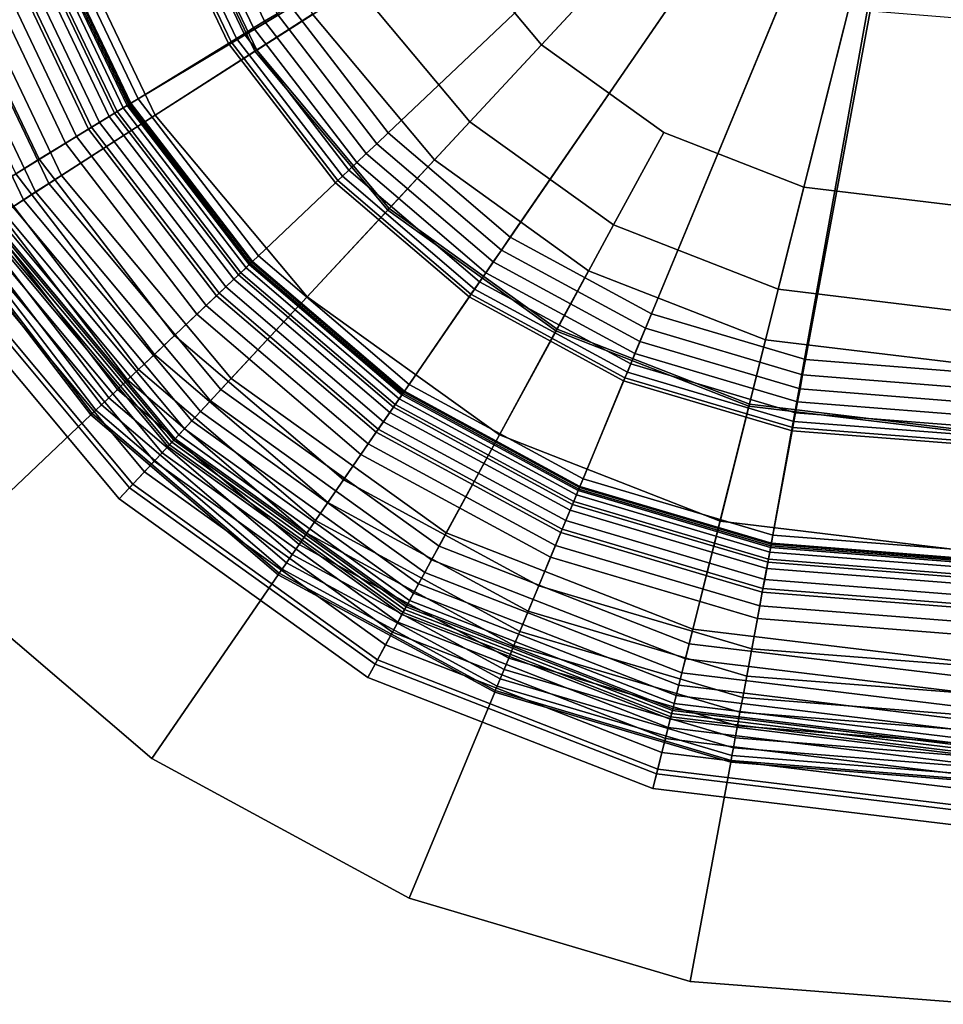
# Model space of a CAD drawing. Extents: x -43.1 to 43.1, y -41.3 to 41.3.
# Tile 508 of 656: x 40.7 to 41.7, y -9 to -8.1. Entities that reach past the tile are written whole.
import ezdxf

# ---------------------------------------------------------------- set-up
doc = ezdxf.new("R2010")
doc.units = 0
for name, color, linetype in [('LAMP', 7, 'CONTINUOUS'), ('LAMP_SUPPORT', 18, 'CONTINUOUS'), ('METAL_BASE', 254, 'CONTINUOUS')]:
    doc.layers.add(name, color=color, linetype=linetype)

msp = doc.modelspace()

# ---------------------------------------------------------------- linework, layer by layer
at = {"layer": 'LAMP'}
for points in [[(41.0281, -8.048, 31.956), (41.1499, -8.1936, 31.956), (41.6655, -7.6388, 31.956), (40.9463, -7.8766, 31.956)], [(41.1604, -7.963, 35.0862), (41.0956, -7.8272, 35.0862), (41.6655, -7.6388, 35.0862), (41.2569, -8.0784, 35.0862)], [(41.304, -8.3044, 31.956), (41.4809, -8.3734, 31.956), (41.6655, -7.6388, 31.956), (41.1499, -8.1936, 31.956)], [(41.3791, -8.1662, 35.0862), (41.2569, -8.0784, 35.0862), (41.6655, -7.6388, 35.0862), (41.5192, -8.2209, 35.0862)], [(41.6694, -8.3962, 31.956), (41.8577, -8.3714, 31.956), (41.6655, -7.6388, 31.956), (41.4809, -8.3734, 31.956)], [(41.6686, -8.239, 35.0862), (41.5192, -8.2209, 35.0862), (41.6655, -7.6388, 35.0862), (41.8178, -8.2193, 35.0862)], [(40.9722, -8.0838, 35.0066), (40.8833, -7.8974, 35.0066), (40.9958, -7.8602, 35.0649), (41.0719, -8.0198, 35.0649)], [(41.0281, -8.048, 31.956), (40.9463, -7.8766, 31.956), (40.8813, -7.8981, 32.4555), (40.9704, -8.085, 32.4555)], [(40.9704, -8.085, 32.4555), (40.8813, -7.8981, 32.4555), (40.6488, -7.975, 32.4478), (40.7643, -8.2173, 32.4478)], [(40.8707, -8.149, 34.9196), (40.7688, -7.9353, 34.9196), (40.8833, -7.8974, 35.0066), (40.9722, -8.0838, 35.0066)], [(40.7771, -8.2091, 34.8124), (40.6632, -7.9703, 34.8124), (40.7688, -7.9353, 34.9196), (40.8707, -8.149, 34.9196)], [(41.1854, -8.1554, 35.0649), (41.0719, -8.0198, 35.0649), (41.1604, -7.963, 35.0862), (41.2569, -8.0784, 35.0862)], [(40.7008, -8.2581, 34.6933), (40.5771, -7.9987, 34.6933), (40.6632, -7.9703, 34.8124), (40.7771, -8.2091, 34.8124)], [(40.7643, -8.2173, 32.4478), (40.6488, -7.975, 32.4478), (40.6339, -7.9799, 32.4491), (40.7512, -8.2257, 32.4491)], [(40.739, -8.2335, 32.4537), (40.6202, -7.9844, 32.4537), (40.6081, -7.9885, 32.4612), (40.7283, -8.2404, 32.4612)], [(40.7512, -8.2257, 32.4491), (40.6339, -7.9799, 32.4491), (40.6202, -7.9844, 32.4537), (40.739, -8.2335, 32.4537)], [(41.1047, -8.2423, 35.0066), (40.9722, -8.0838, 35.0066), (41.0719, -8.0198, 35.0649), (41.1854, -8.1554, 35.0649)], [(41.1499, -8.1936, 31.956), (41.0281, -8.048, 31.956), (40.9704, -8.085, 32.4555), (41.1032, -8.2438, 32.4555)], [(41.3289, -8.2586, 35.0649), (41.1854, -8.1554, 35.0649), (41.2569, -8.0784, 35.0862), (41.3791, -8.1662, 35.0862)], [(41.1032, -8.2438, 32.4555), (40.9704, -8.085, 32.4555), (40.7643, -8.2173, 32.4478), (40.9365, -8.4232, 32.4478)], [(41.0226, -8.3306, 34.9196), (40.8707, -8.149, 34.9196), (40.9722, -8.0838, 35.0066), (41.1047, -8.2423, 35.0066)], [(40.9468, -8.4121, 34.8124), (40.7771, -8.2091, 34.8124), (40.8707, -8.149, 34.9196), (41.0226, -8.3306, 34.9196)], [(41.2724, -8.3628, 35.0066), (41.1047, -8.2423, 35.0066), (41.1854, -8.1554, 35.0649), (41.3289, -8.2586, 35.0649)], [(41.4936, -8.3228, 35.0649), (41.3289, -8.2586, 35.0649), (41.3791, -8.1662, 35.0862), (41.5192, -8.2209, 35.0862)], [(41.304, -8.3044, 31.956), (41.1499, -8.1936, 31.956), (41.1032, -8.2438, 32.4555), (41.2713, -8.3647, 32.4555)], [(40.8851, -8.4785, 34.6933), (40.7008, -8.2581, 34.6933), (40.7771, -8.2091, 34.8124), (40.9468, -8.4121, 34.8124)], [(40.9365, -8.4232, 32.4478), (40.7643, -8.2173, 32.4478), (40.7512, -8.2257, 32.4491), (40.9259, -8.4347, 32.4491)], [(41.6692, -8.3441, 35.0649), (41.4936, -8.3228, 35.0649), (41.5192, -8.2209, 35.0862), (41.6686, -8.239, 35.0862)], [(40.9259, -8.4347, 32.4491), (40.7512, -8.2257, 32.4491), (40.739, -8.2335, 32.4537), (40.9161, -8.4452, 32.4537)], [(40.9074, -8.4546, 32.4612), (40.7283, -8.2404, 32.4612), (40.7193, -8.2462, 32.4712), (40.9001, -8.4625, 32.4712)], [(40.9161, -8.4452, 32.4537), (40.739, -8.2335, 32.4537), (40.7283, -8.2404, 32.4612), (40.9074, -8.4546, 32.4612)], [(40.8945, -8.4685, 32.4834), (40.7123, -8.2507, 32.4834), (40.7079, -8.2535, 32.4972), (40.8908, -8.4724, 32.4972)], [(40.9001, -8.4625, 32.4712), (40.7193, -8.2462, 32.4712), (40.7123, -8.2507, 32.4834), (40.8945, -8.4685, 32.4834)], [(41.2713, -8.3647, 32.4555), (41.1032, -8.2438, 32.4555), (40.9365, -8.4232, 32.4478), (41.1545, -8.5799, 32.4478)], [(41.2148, -8.4687, 34.9196), (41.0226, -8.3306, 34.9196), (41.1047, -8.2423, 35.0066), (41.2724, -8.3628, 35.0066)], [(40.8452, -8.5215, 34.5706), (40.6515, -8.2897, 34.5706), (40.7008, -8.2581, 34.6933), (40.8851, -8.4785, 34.6933)], [(40.8835, -8.4803, 33.0163), (40.6988, -8.2594, 33.0163), (40.6915, -8.264, 33.3092), (40.8776, -8.4866, 33.3092)], [(40.8874, -8.476, 32.7463), (40.7037, -8.2562, 32.7463), (40.6988, -8.2594, 33.0163), (40.8835, -8.4803, 33.0163)], [(40.8895, -8.4738, 32.5123), (40.7062, -8.2546, 32.5123), (40.7037, -8.2562, 32.7463), (40.8874, -8.476, 32.7463)], [(40.8908, -8.4724, 32.4972), (40.7079, -8.2535, 32.4972), (40.7062, -8.2546, 32.5123), (40.8895, -8.4738, 32.5123)], [(41.4648, -8.4378, 35.0066), (41.2724, -8.3628, 35.0066), (41.3289, -8.2586, 35.0649), (41.4936, -8.3228, 35.0649)], [(40.8698, -8.495, 33.6123), (40.6819, -8.2702, 33.6123), (40.6699, -8.2779, 33.9125), (40.8601, -8.5054, 33.9125)], [(40.8776, -8.4866, 33.3092), (40.6915, -8.264, 33.3092), (40.6819, -8.2702, 33.6123), (40.8698, -8.495, 33.6123)], [(40.8601, -8.5054, 33.9125), (40.6699, -8.2779, 33.9125), (40.6555, -8.2872, 34.1969), (40.8485, -8.518, 34.1969)], [(40.8485, -8.518, 34.1969), (40.6555, -8.2872, 34.1969), (40.6386, -8.298, 34.4527), (40.8348, -8.5326, 34.4527)], [(40.8348, -8.5326, 34.4527), (40.6386, -8.298, 34.4527), (40.6515, -8.2897, 34.5706), (40.8452, -8.5215, 34.5706)], [(41.4809, -8.3734, 31.956), (41.304, -8.3044, 31.956), (41.2713, -8.3647, 32.4555), (41.4642, -8.4399, 32.4555)], [(41.6698, -8.4626, 35.0066), (41.4648, -8.4378, 35.0066), (41.4936, -8.3228, 35.0649), (41.6692, -8.3441, 35.0649)], [(41.1617, -8.5665, 34.8124), (40.9468, -8.4121, 34.8124), (41.0226, -8.3306, 34.9196), (41.2148, -8.4687, 34.9196)], [(41.4642, -8.4399, 32.4555), (41.2713, -8.3647, 32.4555), (41.1545, -8.5799, 32.4478), (41.4046, -8.6774, 32.4478)], [(41.4354, -8.5547, 34.9196), (41.2148, -8.4687, 34.9196), (41.2724, -8.3628, 35.0066), (41.4648, -8.4378, 35.0066)], [(41.6694, -8.3962, 31.956), (41.4809, -8.3734, 31.956), (41.4642, -8.4399, 32.4555), (41.6698, -8.4647, 32.4555)], [(41.1185, -8.6462, 34.6933), (40.8851, -8.4785, 34.6933), (40.9468, -8.4121, 34.8124), (41.1617, -8.5665, 34.8124)], [(41.1545, -8.5799, 32.4478), (40.9365, -8.4232, 32.4478), (40.9259, -8.4347, 32.4491), (41.147, -8.5936, 32.4491)], [(41.147, -8.5936, 32.4491), (40.9259, -8.4347, 32.4491), (40.9161, -8.4452, 32.4537), (41.1401, -8.6063, 32.4537)], [(41.6704, -8.5832, 34.9196), (41.4354, -8.5547, 34.9196), (41.4648, -8.4378, 35.0066), (41.6698, -8.4626, 35.0066)], [(41.1401, -8.6063, 32.4537), (40.9161, -8.4452, 32.4537), (40.9074, -8.4546, 32.4612), (41.1341, -8.6175, 32.4612)], [(41.6698, -8.4647, 32.4555), (41.4642, -8.4399, 32.4555), (41.4046, -8.6774, 32.4478), (41.6711, -8.7096, 32.4478)], [(41.1341, -8.6175, 32.4612), (40.9074, -8.4546, 32.4612), (40.9001, -8.4625, 32.4712), (41.1289, -8.6269, 32.4712)], [(41.1289, -8.6269, 32.4712), (40.9001, -8.4625, 32.4712), (40.8945, -8.4685, 32.4834), (41.125, -8.6342, 32.4834)], [(41.1201, -8.6432, 32.7463), (40.8874, -8.476, 32.7463), (40.8835, -8.4803, 33.0163), (41.1173, -8.6483, 33.0163)], [(41.1216, -8.6405, 32.5123), (40.8895, -8.4738, 32.5123), (40.8874, -8.476, 32.7463), (41.1201, -8.6432, 32.7463)], [(41.1225, -8.6388, 32.4972), (40.8908, -8.4724, 32.4972), (40.8895, -8.4738, 32.5123), (41.1216, -8.6405, 32.5123)], [(41.125, -8.6342, 32.4834), (40.8945, -8.4685, 32.4834), (40.8908, -8.4724, 32.4972), (41.1225, -8.6388, 32.4972)], [(41.4083, -8.6627, 34.8124), (41.1617, -8.5665, 34.8124), (41.2148, -8.4687, 34.9196), (41.4354, -8.5547, 34.9196)], [(41.0905, -8.6977, 34.5706), (40.8452, -8.5215, 34.5706), (40.8851, -8.4785, 34.6933), (41.1185, -8.6462, 34.6933)], [(41.1132, -8.6559, 33.3092), (40.8776, -8.4866, 33.3092), (40.8698, -8.495, 33.6123), (41.1078, -8.6659, 33.6123)], [(41.1173, -8.6483, 33.0163), (40.8835, -8.4803, 33.0163), (40.8776, -8.4866, 33.3092), (41.1132, -8.6559, 33.3092)], [(41.1078, -8.6659, 33.6123), (40.8698, -8.495, 33.6123), (40.8601, -8.5054, 33.9125), (41.101, -8.6784, 33.9125)], [(41.101, -8.6784, 33.9125), (40.8601, -8.5054, 33.9125), (40.8485, -8.518, 34.1969), (41.0928, -8.6935, 34.1969)], [(41.0928, -8.6935, 34.1969), (40.8485, -8.518, 34.1969), (40.8348, -8.5326, 34.4527), (41.0832, -8.7111, 34.4527)], [(41.0832, -8.7111, 34.4527), (40.8348, -8.5326, 34.4527), (40.8452, -8.5215, 34.5706), (41.0905, -8.6977, 34.5706)], [(41.671, -8.6945, 34.8124), (41.4083, -8.6627, 34.8124), (41.4354, -8.5547, 34.9196), (41.6704, -8.5832, 34.9196)], [(41.3862, -8.7506, 34.6933), (41.1185, -8.6462, 34.6933), (41.1617, -8.5665, 34.8124), (41.4083, -8.6627, 34.8124)], [(41.4046, -8.6774, 32.4478), (41.1545, -8.5799, 32.4478), (41.147, -8.5936, 32.4491), (41.4008, -8.6925, 32.4491)], [(41.4008, -8.6925, 32.4491), (41.147, -8.5936, 32.4491), (41.1401, -8.6063, 32.4537), (41.3973, -8.7065, 32.4537)], [(41.3973, -8.7065, 32.4537), (41.1401, -8.6063, 32.4537), (41.1341, -8.6175, 32.4612), (41.3941, -8.7189, 32.4612)], [(41.3941, -8.7189, 32.4612), (41.1341, -8.6175, 32.4612), (41.1289, -8.6269, 32.4712), (41.3915, -8.7293, 32.4712)], [(41.3895, -8.7373, 32.4834), (41.125, -8.6342, 32.4834), (41.1225, -8.6388, 32.4972), (41.3882, -8.7424, 32.4972)], [(41.3915, -8.7293, 32.4712), (41.1289, -8.6269, 32.4712), (41.125, -8.6342, 32.4834), (41.3895, -8.7373, 32.4834)], [(41.387, -8.7473, 32.7463), (41.1201, -8.6432, 32.7463), (41.1173, -8.6483, 33.0163), (41.3856, -8.7529, 33.0163)], [(41.3878, -8.7443, 32.5123), (41.1216, -8.6405, 32.5123), (41.1201, -8.6432, 32.7463), (41.387, -8.7473, 32.7463)], [(41.3882, -8.7424, 32.4972), (41.1225, -8.6388, 32.4972), (41.1216, -8.6405, 32.5123), (41.3878, -8.7443, 32.5123)], [(41.3719, -8.8074, 34.5706), (41.0905, -8.6977, 34.5706), (41.1185, -8.6462, 34.6933), (41.3862, -8.7506, 34.6933)], [(41.3856, -8.7529, 33.0163), (41.1173, -8.6483, 33.0163), (41.1132, -8.6559, 33.3092), (41.3835, -8.7613, 33.3092)], [(41.3835, -8.7613, 33.3092), (41.1132, -8.6559, 33.3092), (41.1078, -8.6659, 33.6123), (41.3807, -8.7723, 33.6123)], [(41.6715, -8.7851, 34.6933), (41.3862, -8.7506, 34.6933), (41.4083, -8.6627, 34.8124), (41.671, -8.6945, 34.8124)], [(41.3807, -8.7723, 33.6123), (41.1078, -8.6659, 33.6123), (41.101, -8.6784, 33.9125), (41.3773, -8.7862, 33.9125)], [(41.3773, -8.7862, 33.9125), (41.101, -8.6784, 33.9125), (41.0928, -8.6935, 34.1969), (41.3731, -8.8028, 34.1969)], [(41.6711, -8.7096, 32.4478), (41.4046, -8.6774, 32.4478), (41.4008, -8.6925, 32.4491), (41.6711, -8.7252, 32.4491)], [(41.3731, -8.8028, 34.1969), (41.0928, -8.6935, 34.1969), (41.0832, -8.7111, 34.4527), (41.3682, -8.8222, 34.4527)], [(41.6711, -8.7252, 32.4491), (41.4008, -8.6925, 32.4491), (41.3973, -8.7065, 32.4537), (41.6712, -8.7397, 32.4537)], [(41.3682, -8.8222, 34.4527), (41.0832, -8.7111, 34.4527), (41.0905, -8.6977, 34.5706), (41.3719, -8.8074, 34.5706)], [(41.6712, -8.7397, 32.4537), (41.3973, -8.7065, 32.4537), (41.3941, -8.7189, 32.4612), (41.6713, -8.7524, 32.4612)], [(41.6713, -8.7524, 32.4612), (41.3941, -8.7189, 32.4612), (41.3915, -8.7293, 32.4712), (41.6713, -8.7632, 32.4712)], [(41.6713, -8.7632, 32.4712), (41.3915, -8.7293, 32.4712), (41.3895, -8.7373, 32.4834), (41.6714, -8.7714, 32.4834)], [(41.6714, -8.7767, 32.4972), (41.3882, -8.7424, 32.4972), (41.3878, -8.7443, 32.5123), (41.6714, -8.7786, 32.5123)], [(41.6714, -8.7714, 32.4834), (41.3895, -8.7373, 32.4834), (41.3882, -8.7424, 32.4972), (41.6714, -8.7767, 32.4972)], [(41.6718, -8.8437, 34.5706), (41.3719, -8.8074, 34.5706), (41.3862, -8.7506, 34.6933), (41.6715, -8.7851, 34.6933)], [(41.6715, -8.7875, 33.0163), (41.3856, -8.7529, 33.0163), (41.3835, -8.7613, 33.3092), (41.6715, -8.7961, 33.3092)], [(41.6714, -8.7817, 32.7463), (41.387, -8.7473, 32.7463), (41.3856, -8.7529, 33.0163), (41.6715, -8.7875, 33.0163)], [(41.6714, -8.7786, 32.5123), (41.3878, -8.7443, 32.5123), (41.387, -8.7473, 32.7463), (41.6714, -8.7817, 32.7463)], [(41.6715, -8.7961, 33.3092), (41.3835, -8.7613, 33.3092), (41.3807, -8.7723, 33.6123), (41.6716, -8.8075, 33.6123)], [(41.6716, -8.8075, 33.6123), (41.3807, -8.7723, 33.6123), (41.3773, -8.7862, 33.9125), (41.6717, -8.8218, 33.9125)], [(41.6717, -8.8218, 33.9125), (41.3773, -8.7862, 33.9125), (41.3731, -8.8028, 34.1969), (41.6717, -8.8389, 34.1969)], [(41.6717, -8.8389, 34.1969), (41.3731, -8.8028, 34.1969), (41.3682, -8.8222, 34.4527), (41.6718, -8.859, 34.4527)], [(41.6718, -8.859, 34.4527), (41.3682, -8.8222, 34.4527), (41.3719, -8.8074, 34.5706), (41.6718, -8.8437, 34.5706)]]:
    msp.add_3dface(points, dxfattribs=at)
at = {"layer": 'LAMP_SUPPORT'}
for points in [[(41.6382, -7.6459, 31.3898), (41.6472, -7.6576, 31.3898), (40.8455, -8.1375, 31.3898), (40.7595, -7.957, 31.3898)], [(41.6472, -7.6576, 31.3898), (41.1192, -8.4258, 31.3898), (40.9672, -8.296, 31.3898), (40.8455, -8.1375, 31.3898)], [(41.6472, -7.6576, 31.3898), (41.6516, -7.66, 31.3898), (41.2948, -8.5212, 31.3898), (41.1192, -8.4258, 31.3898)], [(41.6516, -7.66, 31.3898), (41.4865, -8.578, 31.3898), (41.2948, -8.5212, 31.3898)], [(41.6516, -7.66, 31.3898), (41.6753, -7.6568, 31.3898), (41.6858, -8.5937, 31.3898), (41.4865, -8.578, 31.3898)], [(41.0057, -8.0393, 27.6063), (41.1035, -8.1667, 27.6063), (41.3604, -7.9229, 27.6063), (41.3077, -7.8542, 27.6063)], [(40.8961, -7.9087, 27.6203), (40.9691, -8.0617, 27.6203), (40.9801, -8.055, 27.6127), (40.9083, -7.9043, 27.6127)], [(40.9083, -7.9043, 27.6127), (40.9801, -8.055, 27.6127), (40.9925, -8.0474, 27.6079), (40.9219, -7.8995, 27.6079)], [(40.8714, -7.9174, 27.6563), (40.9467, -8.0754, 27.6563), (40.9521, -8.0722, 27.6424), (40.8773, -7.9153, 27.6424)], [(40.8773, -7.9153, 27.6424), (40.9521, -8.0722, 27.6424), (40.9596, -8.0675, 27.6303), (40.8856, -7.9124, 27.6303)], [(40.8856, -7.9124, 27.6303), (40.9596, -8.0675, 27.6303), (40.9691, -8.0617, 27.6203), (40.8961, -7.9087, 27.6203)], [(40.7684, -7.9539, 28.6937), (40.8536, -8.1325, 28.6937), (40.9439, -8.0771, 27.6716), (40.8683, -7.9185, 27.6716)], [(40.8683, -7.9185, 27.6716), (40.9439, -8.0771, 27.6716), (40.9467, -8.0754, 27.6563), (40.8714, -7.9174, 27.6563)], [(41.1035, -8.1667, 27.6063), (41.2256, -8.271, 27.6063), (41.4262, -7.9791, 27.6063), (41.3604, -7.9229, 27.6063)], [(40.7605, -7.9567, 28.709), (40.8465, -8.1369, 28.709), (40.8536, -8.1325, 28.6937), (40.7684, -7.9539, 28.6937)], [(40.7171, -7.9721, 28.735), (40.8072, -8.161, 28.735), (40.83, -8.147, 28.7229), (40.7423, -7.9631, 28.7229)], [(40.7363, -7.9652, 32.3409), (40.8246, -8.1503, 32.3409), (40.815, -8.1562, 32.3481), (40.7257, -7.969, 32.3481)], [(40.7452, -7.9621, 32.3315), (40.8327, -8.1453, 32.3315), (40.8246, -8.1503, 32.3409), (40.7363, -7.9652, 32.3409)], [(40.7423, -7.9631, 28.7229), (40.83, -8.147, 28.7229), (40.8465, -8.1369, 28.709), (40.7605, -7.9567, 28.709)], [(40.752, -7.9597, 32.3202), (40.8388, -8.1416, 32.3202), (40.8327, -8.1453, 32.3315), (40.7452, -7.9621, 32.3315)], [(40.7564, -7.9581, 32.3074), (40.8427, -8.1392, 32.3074), (40.8388, -8.1416, 32.3202), (40.752, -7.9597, 32.3202)], [(40.7579, -7.9576, 32.2934), (40.8441, -8.1383, 32.2934), (40.8427, -8.1392, 32.3074), (40.7564, -7.9581, 32.3074)], [(40.7595, -7.957, 31.3898), (40.8455, -8.1375, 31.3898), (40.8441, -8.1383, 32.2934), (40.7579, -7.9576, 32.2934)], [(40.6883, -7.9823, 28.745), (40.7811, -8.1769, 28.745), (40.8072, -8.161, 28.735), (40.7171, -7.9721, 28.735)], [(40.7136, -7.9733, 32.3527), (40.804, -8.1629, 32.3527), (40.7921, -8.1702, 32.3543), (40.7004, -7.978, 32.3543)], [(40.7257, -7.969, 32.3481), (40.815, -8.1562, 32.3481), (40.804, -8.1629, 32.3527), (40.7136, -7.9733, 32.3527)], [(40.7004, -7.978, 32.3543), (40.7921, -8.1702, 32.3543), (40.7126, -8.2189, 32.3543), (40.6125, -8.0091, 32.3543)], [(40.6592, -7.9926, 28.7526), (40.7548, -8.193, 28.7526), (40.7811, -8.1769, 28.745), (40.6883, -7.9823, 28.745)], [(41.2256, -8.271, 27.6063), (41.3668, -8.3476, 27.6063), (41.5023, -8.0204, 27.6063), (41.4262, -7.9791, 27.6063)], [(40.6332, -8.0018, 28.7574), (40.7313, -8.2074, 28.7574), (40.7548, -8.193, 28.7526), (40.6592, -7.9926, 28.7526)], [(41.3668, -8.3476, 27.6063), (41.5207, -8.3932, 27.6063), (41.5853, -8.045, 27.6063), (41.5023, -8.0204, 27.6063)], [(40.9925, -8.0474, 27.6079), (41.0922, -8.1774, 27.6079), (41.1035, -8.1667, 27.6063), (41.0057, -8.0393, 27.6063)], [(40.9801, -8.055, 27.6127), (41.0817, -8.1873, 27.6127), (41.0922, -8.1774, 27.6079), (40.9925, -8.0474, 27.6079)], [(41.5207, -8.3932, 27.6063), (41.6808, -8.4058, 27.6063), (41.6716, -8.0518, 27.6063), (41.5853, -8.045, 27.6063)], [(40.9596, -8.0675, 27.6303), (41.0643, -8.2039, 27.6303), (41.0723, -8.1963, 27.6203), (40.9691, -8.0617, 27.6203)], [(40.9691, -8.0617, 27.6203), (41.0723, -8.1963, 27.6203), (41.0817, -8.1873, 27.6127), (40.9801, -8.055, 27.6127)], [(40.9467, -8.0754, 27.6563), (41.0533, -8.2143, 27.6563), (41.0578, -8.21, 27.6424), (40.9521, -8.0722, 27.6424)], [(40.9521, -8.0722, 27.6424), (41.0578, -8.21, 27.6424), (41.0643, -8.2039, 27.6303), (40.9596, -8.0675, 27.6303)], [(40.8536, -8.1325, 28.6937), (40.9741, -8.2895, 28.6937), (41.0509, -8.2166, 27.6716), (40.9439, -8.0771, 27.6716)], [(40.9439, -8.0771, 27.6716), (41.0509, -8.2166, 27.6716), (41.0533, -8.2143, 27.6563), (40.9467, -8.0754, 27.6563)], [(40.8465, -8.1369, 28.709), (40.968, -8.2953, 28.709), (40.9741, -8.2895, 28.6937), (40.8536, -8.1325, 28.6937)], [(40.83, -8.147, 28.7229), (40.954, -8.3086, 28.7229), (40.968, -8.2953, 28.709), (40.8465, -8.1369, 28.709)], [(40.8388, -8.1416, 32.3202), (40.9615, -8.3015, 32.3202), (40.9562, -8.3064, 32.3315), (40.8327, -8.1453, 32.3315)], [(40.8427, -8.1392, 32.3074), (40.9648, -8.2983, 32.3074), (40.9615, -8.3015, 32.3202), (40.8388, -8.1416, 32.3202)], [(40.8441, -8.1383, 32.2934), (40.966, -8.2972, 32.2934), (40.9648, -8.2983, 32.3074), (40.8427, -8.1392, 32.3074)], [(40.8455, -8.1375, 31.3898), (40.9672, -8.296, 31.3898), (40.966, -8.2972, 32.2934), (40.8441, -8.1383, 32.2934)], [(40.8072, -8.161, 28.735), (40.9346, -8.327, 28.735), (40.954, -8.3086, 28.7229), (40.83, -8.147, 28.7229)], [(40.8246, -8.1503, 32.3409), (40.9494, -8.3129, 32.3409), (40.9412, -8.3207, 32.3481), (40.815, -8.1562, 32.3481)], [(40.8327, -8.1453, 32.3315), (40.9562, -8.3064, 32.3315), (40.9494, -8.3129, 32.3409), (40.8246, -8.1503, 32.3409)], [(40.7811, -8.1769, 28.745), (40.9124, -8.348, 28.745), (40.9346, -8.327, 28.735), (40.8072, -8.161, 28.735)], [(40.815, -8.1562, 32.3481), (40.9412, -8.3207, 32.3481), (40.9319, -8.3295, 32.3527), (40.804, -8.1629, 32.3527)], [(40.7921, -8.1702, 32.3543), (40.9218, -8.3391, 32.3543), (40.8541, -8.4033, 32.3543), (40.7126, -8.2189, 32.3543)], [(40.804, -8.1629, 32.3527), (40.9319, -8.3295, 32.3527), (40.9218, -8.3391, 32.3543), (40.7921, -8.1702, 32.3543)], [(41.0922, -8.1774, 27.6079), (41.2168, -8.2838, 27.6079), (41.2256, -8.271, 27.6063), (41.1035, -8.1667, 27.6063)], [(40.7548, -8.193, 28.7526), (40.89, -8.3693, 28.7526), (40.9124, -8.348, 28.745), (40.7811, -8.1769, 28.745)], [(41.0817, -8.1873, 27.6127), (41.2086, -8.2957, 27.6127), (41.2168, -8.2838, 27.6079), (41.0922, -8.1774, 27.6079)], [(41.0723, -8.1963, 27.6203), (41.2013, -8.3064, 27.6203), (41.2086, -8.2957, 27.6127), (41.0817, -8.1873, 27.6127)], [(40.7313, -8.2074, 28.7574), (40.8701, -8.3882, 28.7574), (40.89, -8.3693, 28.7526), (40.7548, -8.193, 28.7526)], [(41.0643, -8.2039, 27.6303), (41.195, -8.3156, 27.6303), (41.2013, -8.3064, 27.6203), (41.0723, -8.1963, 27.6203)], [(40.7126, -8.2189, 28.7591), (40.8541, -8.4033, 28.7591), (40.8701, -8.3882, 28.7574), (40.7313, -8.2074, 28.7574)], [(41.0533, -8.2143, 27.6563), (41.1864, -8.328, 27.6563), (41.19, -8.3229, 27.6424), (41.0578, -8.21, 27.6424)], [(41.0578, -8.21, 27.6424), (41.19, -8.3229, 27.6424), (41.195, -8.3156, 27.6303), (41.0643, -8.2039, 27.6303)], [(40.6998, -8.2268, 28.7608), (40.8432, -8.4137, 28.7608), (40.8541, -8.4033, 28.7591), (40.7126, -8.2189, 28.7591)], [(40.7126, -8.2189, 32.3543), (40.8541, -8.4033, 32.3543), (40.8432, -8.4137, 32.3525), (40.6998, -8.2268, 32.3525)], [(40.9741, -8.2895, 28.6937), (41.1245, -8.4181, 28.6937), (41.1846, -8.3307, 27.6716), (41.0509, -8.2166, 27.6716)], [(41.0509, -8.2166, 27.6716), (41.1846, -8.3307, 27.6716), (41.1864, -8.328, 27.6563), (41.0533, -8.2143, 27.6563)], [(40.688, -8.234, 28.7657), (40.8332, -8.4232, 28.7657), (40.8432, -8.4137, 28.7608), (40.6998, -8.2268, 28.7608)], [(40.6998, -8.2268, 32.3525), (40.8432, -8.4137, 32.3525), (40.8332, -8.4232, 32.3476), (40.688, -8.234, 32.3476)], [(40.6689, -8.2457, 28.7837), (40.817, -8.4386, 28.7837), (40.8244, -8.4316, 28.7735), (40.6776, -8.2404, 28.7735)], [(40.6776, -8.2404, 32.3398), (40.8244, -8.4316, 32.3398), (40.817, -8.4386, 32.3297), (40.6689, -8.2457, 32.3297)], [(40.6776, -8.2404, 28.7735), (40.8244, -8.4316, 28.7735), (40.8332, -8.4232, 28.7657), (40.688, -8.234, 28.7657)], [(40.688, -8.234, 32.3476), (40.8332, -8.4232, 32.3476), (40.8244, -8.4316, 32.3398), (40.6776, -8.2404, 32.3398)], [(40.6581, -8.2523, 28.8097), (40.8078, -8.4473, 28.8097), (40.8113, -8.4439, 28.7959), (40.6623, -8.2497, 28.7959)], [(40.6623, -8.2497, 32.3175), (40.8113, -8.4439, 32.3175), (40.8078, -8.4473, 32.3037), (40.6581, -8.2523, 32.3037)], [(40.6623, -8.2497, 28.7959), (40.8113, -8.4439, 28.7959), (40.817, -8.4386, 28.7837), (40.6689, -8.2457, 28.7837)], [(40.6689, -8.2457, 32.3297), (40.817, -8.4386, 32.3297), (40.8113, -8.4439, 32.3175), (40.6623, -8.2497, 32.3175)], [(40.6566, -8.2532, 28.8247), (40.8065, -8.4485, 28.8247), (40.8078, -8.4473, 28.8097), (40.6581, -8.2523, 28.8097)], [(40.6581, -8.2523, 32.3037), (40.8078, -8.4473, 32.3037), (40.8065, -8.4485, 32.2886), (40.6566, -8.2532, 32.2886)], [(40.6566, -8.2532, 32.2886), (40.8065, -8.4485, 32.2886), (40.8065, -8.4485, 28.8247), (40.6566, -8.2532, 28.8247)], [(41.2168, -8.2838, 27.6079), (41.3608, -8.362, 27.6079), (41.3668, -8.3476, 27.6063), (41.2256, -8.271, 27.6063)], [(40.968, -8.2953, 28.709), (41.1198, -8.4249, 28.709), (41.1245, -8.4181, 28.6937), (40.9741, -8.2895, 28.6937)], [(41.2086, -8.2957, 27.6127), (41.3553, -8.3753, 27.6127), (41.3608, -8.362, 27.6079), (41.2168, -8.2838, 27.6079)], [(40.954, -8.3086, 28.7229), (41.1089, -8.4409, 28.7229), (41.1198, -8.4249, 28.709), (40.968, -8.2953, 28.709)], [(40.9648, -8.2983, 32.3074), (41.1173, -8.4286, 32.3074), (41.1147, -8.4324, 32.3202), (40.9615, -8.3015, 32.3202)], [(40.966, -8.2972, 32.2934), (41.1182, -8.4272, 32.2934), (41.1173, -8.4286, 32.3074), (40.9648, -8.2983, 32.3074)], [(40.9672, -8.296, 31.3898), (41.1192, -8.4258, 31.3898), (41.1182, -8.4272, 32.2934), (40.966, -8.2972, 32.2934)], [(41.2013, -8.3064, 27.6203), (41.3503, -8.3873, 27.6203), (41.3553, -8.3753, 27.6127), (41.2086, -8.2957, 27.6127)], [(40.9346, -8.327, 28.735), (41.0937, -8.4629, 28.735), (41.1089, -8.4409, 28.7229), (40.954, -8.3086, 28.7229)], [(40.9562, -8.3064, 32.3315), (41.1106, -8.4383, 32.3315), (41.1053, -8.4461, 32.3409), (40.9494, -8.3129, 32.3409)], [(40.9615, -8.3015, 32.3202), (41.1147, -8.4324, 32.3202), (41.1106, -8.4383, 32.3315), (40.9562, -8.3064, 32.3315)], [(41.195, -8.3156, 27.6303), (41.3461, -8.3976, 27.6303), (41.3503, -8.3873, 27.6203), (41.2013, -8.3064, 27.6203)], [(40.9494, -8.3129, 32.3409), (41.1053, -8.4461, 32.3409), (41.0989, -8.4554, 32.3481), (40.9412, -8.3207, 32.3481)], [(41.19, -8.3229, 27.6424), (41.3427, -8.4058, 27.6424), (41.3461, -8.3976, 27.6303), (41.195, -8.3156, 27.6303)], [(40.9124, -8.348, 28.745), (41.0764, -8.4881, 28.745), (41.0937, -8.4629, 28.735), (40.9346, -8.327, 28.735)], [(40.9319, -8.3295, 32.3527), (41.0916, -8.466, 32.3527), (41.0837, -8.4775, 32.3543), (40.9218, -8.3391, 32.3543)], [(40.9412, -8.3207, 32.3481), (41.0989, -8.4554, 32.3481), (41.0916, -8.466, 32.3527), (40.9319, -8.3295, 32.3527)], [(41.1846, -8.3307, 27.6716), (41.339, -8.4146, 27.6716), (41.3403, -8.4115, 27.6563), (41.1864, -8.328, 27.6563)], [(41.1864, -8.328, 27.6563), (41.3403, -8.4115, 27.6563), (41.3427, -8.4058, 27.6424), (41.19, -8.3229, 27.6424)], [(40.9218, -8.3391, 32.3543), (41.0837, -8.4775, 32.3543), (41.0309, -8.5543, 32.3543), (40.8541, -8.4033, 32.3543)], [(41.1245, -8.4181, 28.6937), (41.2985, -8.5125, 28.6937), (41.339, -8.4146, 27.6716), (41.1846, -8.3307, 27.6716)], [(40.89, -8.3693, 28.7526), (41.0589, -8.5135, 28.7526), (41.0764, -8.4881, 28.745), (40.9124, -8.348, 28.745)], [(41.3608, -8.362, 27.6079), (41.5179, -8.4085, 27.6079), (41.5207, -8.3932, 27.6063), (41.3668, -8.3476, 27.6063)], [(41.3553, -8.3753, 27.6127), (41.5153, -8.4227, 27.6127), (41.5179, -8.4085, 27.6079), (41.3608, -8.362, 27.6079)], [(40.8701, -8.3882, 28.7574), (41.0433, -8.5362, 28.7574), (41.0589, -8.5135, 28.7526), (40.89, -8.3693, 28.7526)], [(41.3503, -8.3873, 27.6203), (41.5129, -8.4355, 27.6203), (41.5153, -8.4227, 27.6127), (41.3553, -8.3753, 27.6127)], [(40.8541, -8.4033, 28.7591), (41.0309, -8.5543, 28.7591), (41.0433, -8.5362, 28.7574), (40.8701, -8.3882, 28.7574)], [(41.3461, -8.3976, 27.6303), (41.5109, -8.4464, 27.6303), (41.5129, -8.4355, 27.6203), (41.3503, -8.3873, 27.6203)], [(41.3427, -8.4058, 27.6424), (41.5093, -8.4551, 27.6424), (41.5109, -8.4464, 27.6303), (41.3461, -8.3976, 27.6303)], [(41.5179, -8.4085, 27.6079), (41.6813, -8.4214, 27.6079), (41.6808, -8.4058, 27.6063), (41.5207, -8.3932, 27.6063)], [(40.8432, -8.4137, 28.7608), (41.0224, -8.5667, 28.7608), (41.0309, -8.5543, 28.7591), (40.8541, -8.4033, 28.7591)], [(40.8541, -8.4033, 32.3543), (41.0309, -8.5543, 32.3543), (41.0224, -8.5667, 32.3525), (40.8432, -8.4137, 32.3525)], [(41.3403, -8.4115, 27.6563), (41.5081, -8.4613, 27.6563), (41.5093, -8.4551, 27.6424), (41.3427, -8.4058, 27.6424)], [(40.8332, -8.4232, 28.7657), (41.0146, -8.5781, 28.7657), (41.0224, -8.5667, 28.7608), (40.8432, -8.4137, 28.7608)], [(40.8432, -8.4137, 32.3525), (41.0224, -8.5667, 32.3525), (41.0146, -8.5781, 32.3476), (40.8332, -8.4232, 32.3476)], [(41.1198, -8.4249, 28.709), (41.2953, -8.5202, 28.709), (41.2985, -8.5125, 28.6937), (41.1245, -8.4181, 28.6937)], [(41.2985, -8.5125, 28.6937), (41.4882, -8.5687, 28.6937), (41.5075, -8.4645, 27.6716), (41.339, -8.4146, 27.6716)], [(41.339, -8.4146, 27.6716), (41.5075, -8.4645, 27.6716), (41.5081, -8.4613, 27.6563), (41.3403, -8.4115, 27.6563)], [(41.5153, -8.4227, 27.6127), (41.6816, -8.4358, 27.6127), (41.6813, -8.4214, 27.6079), (41.5179, -8.4085, 27.6079)], [(40.8244, -8.4316, 28.7735), (41.0076, -8.5881, 28.7735), (41.0146, -8.5781, 28.7657), (40.8332, -8.4232, 28.7657)], [(40.8332, -8.4232, 32.3476), (41.0146, -8.5781, 32.3476), (41.0076, -8.5881, 32.3398), (40.8244, -8.4316, 32.3398)], [(41.1089, -8.4409, 28.7229), (41.2879, -8.5381, 28.7229), (41.2953, -8.5202, 28.709), (41.1198, -8.4249, 28.709)], [(41.1182, -8.4272, 32.2934), (41.2942, -8.5228, 32.2934), (41.2936, -8.5243, 32.3074), (41.1173, -8.4286, 32.3074)], [(41.1192, -8.4258, 31.3898), (41.2948, -8.5212, 31.3898), (41.2942, -8.5228, 32.2934), (41.1182, -8.4272, 32.2934)], [(41.5129, -8.4355, 27.6203), (41.682, -8.4488, 27.6203), (41.6816, -8.4358, 27.6127), (41.5153, -8.4227, 27.6127)], [(40.817, -8.4386, 28.7837), (41.0019, -8.5965, 28.7837), (41.0076, -8.5881, 28.7735), (40.8244, -8.4316, 28.7735)], [(40.8244, -8.4316, 32.3398), (41.0076, -8.5881, 32.3398), (41.0019, -8.5965, 32.3297), (40.817, -8.4386, 32.3297)], [(41.1147, -8.4324, 32.3202), (41.2918, -8.5285, 32.3202), (41.2891, -8.5352, 32.3315), (41.1106, -8.4383, 32.3315)], [(41.1173, -8.4286, 32.3074), (41.2936, -8.5243, 32.3074), (41.2918, -8.5285, 32.3202), (41.1147, -8.4324, 32.3202)], [(41.5109, -8.4464, 27.6303), (41.6823, -8.4599, 27.6303), (41.682, -8.4488, 27.6203), (41.5129, -8.4355, 27.6203)], [(40.8065, -8.4485, 28.8247), (40.9937, -8.6084, 28.8247), (40.9947, -8.607, 28.8097), (40.8078, -8.4473, 28.8097)], [(40.8078, -8.4473, 32.3037), (40.9947, -8.607, 32.3037), (40.9937, -8.6084, 32.2886), (40.8065, -8.4485, 32.2886)], [(40.8078, -8.4473, 28.8097), (40.9947, -8.607, 28.8097), (40.9975, -8.6029, 28.7959), (40.8113, -8.4439, 28.7959)], [(40.8113, -8.4439, 32.3175), (40.9975, -8.6029, 32.3175), (40.9947, -8.607, 32.3037), (40.8078, -8.4473, 32.3037)], [(40.8113, -8.4439, 28.7959), (40.9975, -8.6029, 28.7959), (41.0019, -8.5965, 28.7837), (40.817, -8.4386, 28.7837)], [(40.817, -8.4386, 32.3297), (41.0019, -8.5965, 32.3297), (40.9975, -8.6029, 32.3175), (40.8113, -8.4439, 32.3175)], [(41.0937, -8.4629, 28.735), (41.2776, -8.5628, 28.735), (41.2879, -8.5381, 28.7229), (41.1089, -8.4409, 28.7229)], [(41.1053, -8.4461, 32.3409), (41.2855, -8.5439, 32.3409), (41.2811, -8.5543, 32.3481), (41.0989, -8.4554, 32.3481)], [(41.1106, -8.4383, 32.3315), (41.2891, -8.5352, 32.3315), (41.2855, -8.5439, 32.3409), (41.1053, -8.4461, 32.3409)], [(41.5093, -8.4551, 27.6424), (41.6825, -8.4687, 27.6424), (41.6823, -8.4599, 27.6303), (41.5109, -8.4464, 27.6303)], [(40.8065, -8.4485, 32.2886), (40.9937, -8.6084, 32.2886), (40.9937, -8.6084, 28.8247), (40.8065, -8.4485, 28.8247)], [(41.0989, -8.4554, 32.3481), (41.2811, -8.5543, 32.3481), (41.2762, -8.5662, 32.3527), (41.0916, -8.466, 32.3527)], [(41.5081, -8.4613, 27.6563), (41.6827, -8.475, 27.6563), (41.6825, -8.4687, 27.6424), (41.5093, -8.4551, 27.6424)], [(41.0764, -8.4881, 28.745), (41.2659, -8.591, 28.745), (41.2776, -8.5628, 28.735), (41.0937, -8.4629, 28.735)], [(41.0916, -8.466, 32.3527), (41.2762, -8.5662, 32.3527), (41.2709, -8.5791, 32.3543), (41.0837, -8.4775, 32.3543)], [(41.4882, -8.5687, 28.6937), (41.6855, -8.5842, 28.6937), (41.6827, -8.4783, 27.6716), (41.5075, -8.4645, 27.6716)], [(41.5075, -8.4645, 27.6716), (41.6827, -8.4783, 27.6716), (41.6827, -8.475, 27.6563), (41.5081, -8.4613, 27.6563)], [(41.0837, -8.4775, 32.3543), (41.2709, -8.5791, 32.3543), (41.2352, -8.6652, 32.3543), (41.0309, -8.5543, 32.3543)], [(41.0589, -8.5135, 28.7526), (41.2541, -8.6195, 28.7526), (41.2659, -8.591, 28.745), (41.0764, -8.4881, 28.745)], [(41.0433, -8.5362, 28.7574), (41.2436, -8.6449, 28.7574), (41.2541, -8.6195, 28.7526), (41.0589, -8.5135, 28.7526)], [(41.2953, -8.5202, 28.709), (41.4867, -8.5769, 28.709), (41.4882, -8.5687, 28.6937), (41.2985, -8.5125, 28.6937)], [(41.2879, -8.5381, 28.7229), (41.4832, -8.5959, 28.7229), (41.4867, -8.5769, 28.709), (41.2953, -8.5202, 28.709)], [(41.2936, -8.5243, 32.3074), (41.4859, -8.5812, 32.3074), (41.4851, -8.5858, 32.3202), (41.2918, -8.5285, 32.3202)], [(41.2942, -8.5228, 32.2934), (41.4862, -8.5796, 32.2934), (41.4859, -8.5812, 32.3074), (41.2936, -8.5243, 32.3074)], [(41.2948, -8.5212, 31.3898), (41.4865, -8.578, 31.3898), (41.4862, -8.5796, 32.2934), (41.2942, -8.5228, 32.2934)], [(41.0309, -8.5543, 28.7591), (41.2352, -8.6652, 28.7591), (41.2436, -8.6449, 28.7574), (41.0433, -8.5362, 28.7574)], [(41.2891, -8.5352, 32.3315), (41.4837, -8.5928, 32.3315), (41.482, -8.6021, 32.3409), (41.2855, -8.5439, 32.3409)], [(41.2918, -8.5285, 32.3202), (41.4851, -8.5858, 32.3202), (41.4837, -8.5928, 32.3315), (41.2891, -8.5352, 32.3315)], [(41.2776, -8.5628, 28.735), (41.4783, -8.6222, 28.735), (41.4832, -8.5959, 28.7229), (41.2879, -8.5381, 28.7229)], [(41.2855, -8.5439, 32.3409), (41.482, -8.6021, 32.3409), (41.48, -8.6132, 32.3481), (41.2811, -8.5543, 32.3481)], [(41.0224, -8.5667, 28.7608), (41.2294, -8.6791, 28.7608), (41.2352, -8.6652, 28.7591), (41.0309, -8.5543, 28.7591)], [(41.0309, -8.5543, 32.3543), (41.2352, -8.6652, 32.3543), (41.2294, -8.6791, 32.3525), (41.0224, -8.5667, 32.3525)], [(41.2811, -8.5543, 32.3481), (41.48, -8.6132, 32.3481), (41.4776, -8.6258, 32.3527), (41.2762, -8.5662, 32.3527)], [(41.2659, -8.591, 28.745), (41.4727, -8.6523, 28.745), (41.4783, -8.6222, 28.735), (41.2776, -8.5628, 28.735)], [(41.0146, -8.5781, 28.7657), (41.2241, -8.6919, 28.7657), (41.2294, -8.6791, 28.7608), (41.0224, -8.5667, 28.7608)], [(41.0224, -8.5667, 32.3525), (41.2294, -8.6791, 32.3525), (41.2241, -8.6919, 32.3476), (41.0146, -8.5781, 32.3476)], [(41.2762, -8.5662, 32.3527), (41.4776, -8.6258, 32.3527), (41.4751, -8.6396, 32.3543), (41.2709, -8.5791, 32.3543)], [(41.4867, -8.5769, 28.709), (41.6857, -8.5926, 28.709), (41.6855, -8.5842, 28.6937), (41.4882, -8.5687, 28.6937)], [(41.0076, -8.5881, 28.7735), (41.2195, -8.7032, 28.7735), (41.2241, -8.6919, 28.7657), (41.0146, -8.5781, 28.7657)], [(41.0146, -8.5781, 32.3476), (41.2241, -8.6919, 32.3476), (41.2195, -8.7032, 32.3398), (41.0076, -8.5881, 32.3398)], [(41.2709, -8.5791, 32.3543), (41.4751, -8.6396, 32.3543), (41.4581, -8.7312, 32.3543), (41.2352, -8.6652, 32.3543)], [(41.4832, -8.5959, 28.7229), (41.6862, -8.6119, 28.7229), (41.6857, -8.5926, 28.709), (41.4867, -8.5769, 28.709)], [(41.4859, -8.5812, 32.3074), (41.6858, -8.597, 32.3074), (41.686, -8.6016, 32.3202), (41.4851, -8.5858, 32.3202)], [(41.4862, -8.5796, 32.2934), (41.6858, -8.5953, 32.2934), (41.6858, -8.597, 32.3074), (41.4859, -8.5812, 32.3074)], [(41.4865, -8.578, 31.3898), (41.6858, -8.5937, 31.3898), (41.6858, -8.5953, 32.2934), (41.4862, -8.5796, 32.2934)], [(41.0019, -8.5965, 28.7837), (41.2156, -8.7126, 28.7837), (41.2195, -8.7032, 28.7735), (41.0076, -8.5881, 28.7735)], [(41.0076, -8.5881, 32.3398), (41.2195, -8.7032, 32.3398), (41.2156, -8.7126, 32.3297), (41.0019, -8.5965, 32.3297)], [(41.2541, -8.6195, 28.7526), (41.4671, -8.6826, 28.7526), (41.4727, -8.6523, 28.745), (41.2659, -8.591, 28.745)], [(41.4837, -8.5928, 32.3315), (41.6862, -8.6088, 32.3315), (41.6864, -8.6182, 32.3409), (41.482, -8.6021, 32.3409)], [(41.4851, -8.5858, 32.3202), (41.686, -8.6016, 32.3202), (41.6862, -8.6088, 32.3315), (41.4837, -8.5928, 32.3315)], [(40.9947, -8.607, 28.8097), (41.2107, -8.7243, 28.8097), (41.2126, -8.7197, 28.7959), (40.9975, -8.6029, 28.7959)], [(40.9975, -8.6029, 32.3175), (41.2126, -8.7197, 32.3175), (41.2107, -8.7243, 32.3037), (40.9947, -8.607, 32.3037)], [(40.9975, -8.6029, 28.7959), (41.2126, -8.7197, 28.7959), (41.2156, -8.7126, 28.7837), (41.0019, -8.5965, 28.7837)], [(41.0019, -8.5965, 32.3297), (41.2156, -8.7126, 32.3297), (41.2126, -8.7197, 32.3175), (40.9975, -8.6029, 32.3175)], [(41.4783, -8.6222, 28.735), (41.6869, -8.6386, 28.735), (41.6862, -8.6119, 28.7229), (41.4832, -8.5959, 28.7229)], [(41.482, -8.6021, 32.3409), (41.6864, -8.6182, 32.3409), (41.6867, -8.6295, 32.3481), (41.48, -8.6132, 32.3481)], [(40.9937, -8.6084, 28.8247), (41.2101, -8.7259, 28.8247), (41.2107, -8.7243, 28.8097), (40.9947, -8.607, 28.8097)], [(40.9947, -8.607, 32.3037), (41.2107, -8.7243, 32.3037), (41.2101, -8.7259, 32.2886), (40.9937, -8.6084, 32.2886)], [(40.9937, -8.6084, 32.2886), (41.2101, -8.7259, 32.2886), (41.2101, -8.7259, 28.8247), (40.9937, -8.6084, 28.8247)], [(41.48, -8.6132, 32.3481), (41.6867, -8.6295, 32.3481), (41.687, -8.6423, 32.3527), (41.4776, -8.6258, 32.3527)], [(41.2436, -8.6449, 28.7574), (41.4621, -8.7097, 28.7574), (41.4671, -8.6826, 28.7526), (41.2541, -8.6195, 28.7526)], [(41.4727, -8.6523, 28.745), (41.6877, -8.6692, 28.745), (41.6869, -8.6386, 28.735), (41.4783, -8.6222, 28.735)], [(41.4776, -8.6258, 32.3527), (41.687, -8.6423, 32.3527), (41.6874, -8.6563, 32.3543), (41.4751, -8.6396, 32.3543)], [(41.4751, -8.6396, 32.3543), (41.6874, -8.6563, 32.3543), (41.6898, -8.7495, 32.3543), (41.4581, -8.7312, 32.3543)], [(41.2352, -8.6652, 28.7591), (41.4581, -8.7312, 28.7591), (41.4621, -8.7097, 28.7574), (41.2436, -8.6449, 28.7574)], [(41.4671, -8.6826, 28.7526), (41.6885, -8.7, 28.7526), (41.6877, -8.6692, 28.745), (41.4727, -8.6523, 28.745)], [(41.2294, -8.6791, 28.7608), (41.4553, -8.746, 28.7608), (41.4581, -8.7312, 28.7591), (41.2352, -8.6652, 28.7591)], [(41.2352, -8.6652, 32.3543), (41.4581, -8.7312, 32.3543), (41.4553, -8.746, 32.3525), (41.2294, -8.6791, 32.3525)], [(41.2241, -8.6919, 28.7657), (41.4528, -8.7596, 28.7657), (41.4553, -8.746, 28.7608), (41.2294, -8.6791, 28.7608)], [(41.2294, -8.6791, 32.3525), (41.4553, -8.746, 32.3525), (41.4528, -8.7596, 32.3476), (41.2241, -8.6919, 32.3476)], [(41.4621, -8.7097, 28.7574), (41.6893, -8.7275, 28.7574), (41.6885, -8.7, 28.7526), (41.4671, -8.6826, 28.7526)], [(41.2195, -8.7032, 28.7735), (41.4506, -8.7716, 28.7735), (41.4528, -8.7596, 28.7657), (41.2241, -8.6919, 28.7657)], [(41.2241, -8.6919, 32.3476), (41.4528, -8.7596, 32.3476), (41.4506, -8.7716, 32.3398), (41.2195, -8.7032, 32.3398)], [(41.2156, -8.7126, 28.7837), (41.4488, -8.7816, 28.7837), (41.4506, -8.7716, 28.7735), (41.2195, -8.7032, 28.7735)], [(41.2195, -8.7032, 32.3398), (41.4506, -8.7716, 32.3398), (41.4488, -8.7816, 32.3297), (41.2156, -8.7126, 32.3297)], [(41.2126, -8.7197, 28.7959), (41.4473, -8.7893, 28.7959), (41.4488, -8.7816, 28.7837), (41.2156, -8.7126, 28.7837)], [(41.2156, -8.7126, 32.3297), (41.4488, -8.7816, 32.3297), (41.4473, -8.7893, 32.3175), (41.2126, -8.7197, 32.3175)], [(41.4581, -8.7312, 28.7591), (41.6898, -8.7495, 28.7591), (41.6893, -8.7275, 28.7574), (41.4621, -8.7097, 28.7574)], [(41.2107, -8.7243, 28.8097), (41.4464, -8.7941, 28.8097), (41.4473, -8.7893, 28.7959), (41.2126, -8.7197, 28.7959)], [(41.2126, -8.7197, 32.3175), (41.4473, -8.7893, 32.3175), (41.4464, -8.7941, 32.3037), (41.2107, -8.7243, 32.3037)], [(41.2101, -8.7259, 28.8247), (41.4461, -8.7958, 28.8247), (41.4464, -8.7941, 28.8097), (41.2107, -8.7243, 28.8097)], [(41.2107, -8.7243, 32.3037), (41.4464, -8.7941, 32.3037), (41.4461, -8.7958, 32.2886), (41.2101, -8.7259, 32.2886)], [(41.2101, -8.7259, 32.2886), (41.4461, -8.7958, 32.2886), (41.4461, -8.7958, 28.8247), (41.2101, -8.7259, 28.8247)], [(41.4553, -8.746, 28.7608), (41.6902, -8.7645, 28.7608), (41.6898, -8.7495, 28.7591), (41.4581, -8.7312, 28.7591)], [(41.4581, -8.7312, 32.3543), (41.6898, -8.7495, 32.3543), (41.6902, -8.7645, 32.3525), (41.4553, -8.746, 32.3525)], [(41.4528, -8.7596, 28.7657), (41.6906, -8.7783, 28.7657), (41.6902, -8.7645, 28.7608), (41.4553, -8.746, 28.7608)], [(41.4553, -8.746, 32.3525), (41.6902, -8.7645, 32.3525), (41.6906, -8.7783, 32.3476), (41.4528, -8.7596, 32.3476)], [(41.4506, -8.7716, 28.7735), (41.6909, -8.7905, 28.7735), (41.6906, -8.7783, 28.7657), (41.4528, -8.7596, 28.7657)], [(41.4528, -8.7596, 32.3476), (41.6906, -8.7783, 32.3476), (41.6909, -8.7905, 32.3398), (41.4506, -8.7716, 32.3398)], [(41.4488, -8.7816, 28.7837), (41.6912, -8.8007, 28.7837), (41.6909, -8.7905, 28.7735), (41.4506, -8.7716, 28.7735)], [(41.4506, -8.7716, 32.3398), (41.6909, -8.7905, 32.3398), (41.6912, -8.8007, 32.3297), (41.4488, -8.7816, 32.3297)], [(41.4473, -8.7893, 28.7959), (41.6914, -8.8085, 28.7959), (41.6912, -8.8007, 28.7837), (41.4488, -8.7816, 28.7837)], [(41.4488, -8.7816, 32.3297), (41.6912, -8.8007, 32.3297), (41.6914, -8.8085, 32.3175), (41.4473, -8.7893, 32.3175)], [(41.4464, -8.7941, 28.8097), (41.6915, -8.8134, 28.8097), (41.6914, -8.8085, 28.7959), (41.4473, -8.7893, 28.7959)], [(41.4473, -8.7893, 32.3175), (41.6914, -8.8085, 32.3175), (41.6915, -8.8134, 32.3037), (41.4464, -8.7941, 32.3037)], [(41.4461, -8.7958, 28.8247), (41.6916, -8.8151, 28.8247), (41.6915, -8.8134, 28.8097), (41.4464, -8.7941, 28.8097)], [(41.4464, -8.7941, 32.3037), (41.6915, -8.8134, 32.3037), (41.6916, -8.8151, 32.2886), (41.4461, -8.7958, 32.2886)], [(41.4461, -8.7958, 32.2886), (41.6916, -8.8151, 32.2886), (41.6916, -8.8151, 28.8247), (41.4461, -8.7958, 28.8247)]]:
    msp.add_3dface(points, dxfattribs=at)
at = {"layer": 'METAL_BASE'}
for points in [[(40.6566, -8.2532, 29.6693), (40.4665, -8.3697, 29.6693), (40.6448, -8.602, 29.6693), (40.8065, -8.4485, 29.6693)], [(40.8065, -8.4485, 30.5563), (40.6448, -8.602, 30.5563), (40.4665, -8.3697, 30.5563), (40.6566, -8.2532, 30.5563)], [(40.6566, -8.2532, 29.6693), (40.8065, -8.4485, 29.6693), (40.8065, -8.4485, 30.5563), (40.6566, -8.2532, 30.5563)], [(40.8065, -8.4485, 29.6693), (40.6448, -8.602, 29.6693), (40.8674, -8.7922, 29.6693), (40.9937, -8.6084, 29.6693)], [(40.9937, -8.6084, 30.5563), (40.8674, -8.7922, 30.5563), (40.6448, -8.602, 30.5563), (40.8065, -8.4485, 30.5563)], [(40.8065, -8.4485, 29.6693), (40.9937, -8.6084, 29.6693), (40.9937, -8.6084, 30.5563), (40.8065, -8.4485, 30.5563)], [(40.6448, -8.602, 30.5563), (40.8674, -8.7922, 30.5563), (40.8674, -8.7922, 29.6693), (40.6448, -8.602, 29.6693)], [(40.9937, -8.6084, 29.6693), (40.8674, -8.7922, 29.6693), (41.1247, -8.9319, 29.6693), (41.2101, -8.7259, 29.6693)], [(41.2101, -8.7259, 30.5563), (41.1247, -8.9319, 30.5563), (40.8674, -8.7922, 30.5563), (40.9937, -8.6084, 30.5563)], [(40.9937, -8.6084, 29.6693), (41.2101, -8.7259, 29.6693), (41.2101, -8.7259, 30.5563), (40.9937, -8.6084, 30.5563)], [(41.2101, -8.7259, 29.6693), (41.1247, -8.9319, 29.6693), (41.4055, -9.0151, 29.6693), (41.4461, -8.7958, 29.6693)], [(41.4461, -8.7958, 30.5563), (41.4055, -9.0151, 30.5563), (41.1247, -8.9319, 30.5563), (41.2101, -8.7259, 30.5563)], [(41.2101, -8.7259, 29.6693), (41.4461, -8.7958, 29.6693), (41.4461, -8.7958, 30.5563), (41.2101, -8.7259, 30.5563)], [(40.8674, -8.7922, 30.5563), (41.1247, -8.9319, 30.5563), (41.1247, -8.9319, 29.6693), (40.8674, -8.7922, 29.6693)], [(41.4461, -8.7958, 29.6693), (41.4055, -9.0151, 29.6693), (41.6974, -9.038, 29.6693), (41.6916, -8.8151, 29.6693)], [(41.6916, -8.8151, 30.5563), (41.6974, -9.038, 30.5563), (41.4055, -9.0151, 30.5563), (41.4461, -8.7958, 30.5563)], [(41.4461, -8.7958, 29.6693), (41.6916, -8.8151, 29.6693), (41.6916, -8.8151, 30.5563), (41.4461, -8.7958, 30.5563)], [(41.1247, -8.9319, 30.5563), (41.4055, -9.0151, 30.5563), (41.4055, -9.0151, 29.6693), (41.1247, -8.9319, 29.6693)], [(41.4055, -9.0151, 30.5563), (41.6974, -9.038, 30.5563), (41.6974, -9.038, 29.6693), (41.4055, -9.0151, 29.6693)]]:
    msp.add_3dface(points, dxfattribs=at)

doc.saveas('drawing.dxf')
